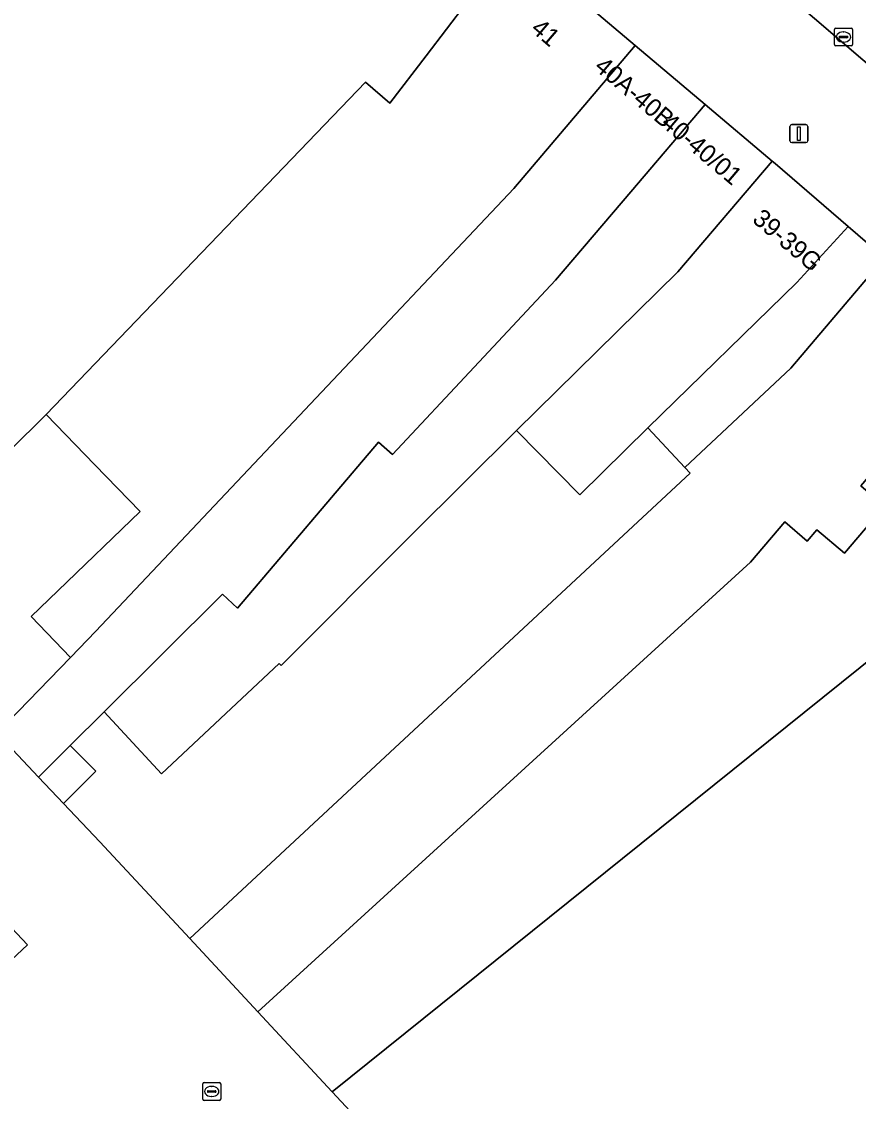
# Model space of a CAD drawing. Extents: x 160377 to 161131, y 383938 to 384853.
# Drawn here: x 160832.9 to 160879.5, y 384599.1 to 384659.2 of the extents above; entities that cross this region are included whole.
import ezdxf

# ---------------------------------------------------------------- set-up
doc = ezdxf.new("R2010")
doc.units = 0
for name, color, linetype in [('IMGEO_Erf', 7, 'Continuous'), ('IMGEO_Kolk', 7, 'Continuous'), ('IMGEO_Lichtmast', 7, 'Continuous'), ('IMGEO_Pand', 7, 'Continuous'), ('IMGEO_Pand_nummerreeks', 7, 'Continuous'), ('IMGEO_Pand_overbouw', 7, 'Continuous'), ('IMGEO_Rijbaan_lokaal_open', 7, 'Continuous')]:
    doc.layers.add(name, color=color, linetype=linetype)

msp = doc.modelspace()

# ---------------------------------------------------------------- linework, layer by layer
at = {"layer": 'IMGEO_Erf'}
for points in [[(160875.708, 384639.89), (160880.934, 384646.031), (160878.907, 384647.773), (160876.058, 384644.647), (160867.764, 384636.568), (160869.816, 384634.359)], [(160839.511, 384631.915), (160836.982, 384634.512), (160834.264, 384637.304), (160830.199, 384633.271), (160829.085, 384632.097), (160825.647, 384628.473), (160824.251, 384627.226), (160831.52, 384619.574), (160835.628, 384623.788), (160833.435, 384626.067), (160834.924, 384627.5)], [(160870.119, 384634.033), (160869.816, 384634.359), (160867.764, 384636.568), (160863.981, 384632.832), (160860.44, 384636.418), (160854.661, 384630.664), (160847.343, 384623.336), (160847.242, 384623.444), (160840.687, 384617.313), (160837.502, 384620.763), (160835.615, 384618.886), (160837.045, 384617.449), (160835.238, 384615.651), (160837.253, 384613.525), (160842.268, 384608.15)], [(160831.15, 384609.988), (160833.237, 384607.787), (160831.733, 384606.382), (160829.646, 384608.583)]]:
    msp.add_lwpolyline(points, close=True, dxfattribs=at)
msp.add_lwpolyline([(160854.211, 384595.291), (160850.198, 384599.61), (160846.06, 384604.066), (160842.268, 384608.15), (160837.253, 384613.525), (160835.238, 384615.651), (160833.843, 384617.123), (160831.52, 384619.574)], dxfattribs=at)
at = {"layer": 'IMGEO_Kolk'}
for p, q in [((160878.221, 384658.811), (160879.073, 384658.811)), ((160878.146, 384657.885), (160878.146, 384658.737)), ((160878.405, 384658.305), (160878.405, 384658.317)), ((160878.843, 384658.268), (160878.445, 384658.268)), ((160878.448, 384658.354), (160878.846, 384658.354)), ((160878.634, 384658.591), (160878.659, 384658.591)), ((160878.889, 384658.317), (160878.889, 384658.305)), ((160879.147, 384658.737), (160879.147, 384657.885)), ((160879.073, 384657.811), (160878.221, 384657.811)), ((160878.657, 384658.031), (160878.632, 384658.031)), ((160842.985, 384599.208), (160842.985, 384600.06)), ((160843.06, 384600.134), (160843.912, 384600.134)), ((160843.986, 384600.06), (160843.986, 384599.208)), ((160843.244, 384599.628), (160843.244, 384599.64)), ((160843.682, 384599.591), (160843.284, 384599.591)), ((160843.287, 384599.677), (160843.685, 384599.677)), ((160843.496, 384599.354), (160843.471, 384599.354)), ((160843.473, 384599.914), (160843.498, 384599.914)), ((160843.728, 384599.64), (160843.728, 384599.628)), ((160843.912, 384599.134), (160843.06, 384599.134))]:
    msp.add_line(p, q, dxfattribs=at)
for points in [[(160878.221, 384658.811), (160879.073, 384658.811)], [(160878.146, 384657.885), (160878.146, 384658.737)], [(160879.147, 384658.737), (160879.147, 384657.885)], [(160879.073, 384657.811), (160878.221, 384657.811)], [(160842.985, 384599.208), (160842.985, 384600.06)], [(160843.06, 384600.134), (160843.912, 384600.134)], [(160843.986, 384600.06), (160843.986, 384599.208)], [(160843.912, 384599.134), (160843.06, 384599.134)]]:
    msp.add_lwpolyline(points, dxfattribs=at)
for centre, radius, start, end in [((160878.223, 384658.735), 0.0765, 91.55205, 178.44795), ((160878.223, 384658.735), 0.0765, 91.55205, 178.44795), ((160879.071, 384658.735), 0.0765, 1.55205, 88.44795), ((160879.071, 384658.735), 0.0765, 1.55205, 88.44795), ((160878.445, 384658.314), 0.0403, 85.87752, 175.75265), ((160878.442, 384658.304), 0.0366, 178.93798, 274.71019), ((160878.846, 384658.311), 0.043, 264.86636, 352.45326), ((160878.85, 384658.316), 0.0386, 1.73085, 96.63898), ((160878.223, 384657.887), 0.0765, 181.55205, 268.44795), ((160878.223, 384657.887), 0.0765, 181.55205, 268.44795), ((160879.071, 384657.887), 0.0765, 271.55205, 358.44795), ((160879.071, 384657.887), 0.0765, 271.55205, 358.44795), ((160843.062, 384600.058), 0.0765, 91.55205, 178.44795), ((160843.062, 384600.058), 0.0765, 91.55205, 178.44795), ((160843.91, 384600.058), 0.0765, 1.55205, 88.44795), ((160843.91, 384600.058), 0.0765, 1.55205, 88.44795), ((160843.284, 384599.637), 0.0403, 85.87752, 175.75265), ((160843.281, 384599.627), 0.0366, 178.93798, 274.71019), ((160843.685, 384599.634), 0.043, 264.86636, 352.45326), ((160843.689, 384599.639), 0.0386, 1.73085, 96.63898), ((160843.062, 384599.21), 0.0765, 181.55205, 268.44795), ((160843.062, 384599.21), 0.0765, 181.55205, 268.44795), ((160843.91, 384599.21), 0.0765, 271.55205, 358.44795), ((160843.91, 384599.21), 0.0765, 271.55205, 358.44795)]:
    msp.add_arc(centre, radius, start, end, dxfattribs=at)
for centre, major_axis, ratio, start_param, end_param in [((160878.633, 384658.311), (-0.387, 0.002), 0.722429, 4.712389, 7.853982), ((160878.658, 384658.311), (-0.39, 0.002), 0.717154, 1.570796, 4.712389), ((160843.472, 384599.634), (-0.387, 0.002), 0.722429, 4.712389, 7.853982), ((160843.497, 384599.634), (-0.39, 0.002), 0.717154, 1.570796, 4.712389)]:
    msp.add_ellipse(centre, major_axis=major_axis, ratio=ratio, start_param=start_param, end_param=end_param, dxfattribs=at)
at = {"layer": 'IMGEO_Lichtmast'}
for p, q in [((160875.767, 384653.433), (160876.557, 384653.433)), ((160876.557, 384653.433), (160875.767, 384653.433)), ((160875.667, 384652.533), (160875.667, 384653.333)), ((160875.667, 384653.333), (160875.667, 384652.533)), ((160876.657, 384653.333), (160876.657, 384652.533)), ((160876.657, 384652.533), (160876.657, 384653.333)), ((160876.557, 384652.433), (160875.767, 384652.433)), ((160875.767, 384652.433), (160876.557, 384652.433))]:
    msp.add_line(p, q, dxfattribs=at)
msp.add_lwpolyline([(160876.087, 384653.308), (160876.237, 384653.308), (160876.237, 384652.558), (160876.087, 384652.558), (160876.087, 384653.308)], dxfattribs=at)
for centre, start, end in [((160875.767, 384653.333), 90, 180), ((160875.767, 384653.333), 90, 180), ((160876.557, 384653.333), 0, 90), ((160876.557, 384653.333), 360, 90), ((160875.767, 384652.533), 180, 270), ((160875.767, 384652.533), 180, 270), ((160876.557, 384652.533), 270, 0), ((160876.557, 384652.533), 270, 0)]:
    msp.add_arc(centre, 0.1, start, end, dxfattribs=at)
at = {"layer": 'IMGEO_Pand'}
for points in [[(160852.039, 384655.796), (160853.403, 384654.632), (160855.42, 384657.267), (160858.814, 384661.729), (160857.505, 384662.813), (160859.01, 384664.631), (160858.822, 384664.786), (160838.154, 384682.402), (160835.078, 384678.766), (160831.597, 384681.712), (160834.692, 384685.368), (160834.225, 384685.763), (160824.979, 384675.659), (160822.422, 384672.91), (160808.825, 384658.296), (160801.53, 384651.456), (160824.251, 384627.226), (160825.647, 384628.473), (160829.085, 384632.097), (160830.199, 384633.271), (160834.264, 384637.304)], [(160860.292, 384649.887), (160867.062, 384657.841), (160860.527, 384663.365), (160860.272, 384663.521), (160858.814, 384661.729), (160855.42, 384657.267), (160853.403, 384654.632), (160852.039, 384655.796), (160834.264, 384637.304), (160836.982, 384634.512), (160839.511, 384631.915), (160834.924, 384627.5), (160833.435, 384626.067), (160835.628, 384623.788), (160837.044, 384625.24)], [(160858.085, 384639.931), (160862.614, 384644.777), (160866.805, 384649.701), (160870.942, 384654.561), (160867.062, 384657.841), (160860.292, 384649.887), (160837.044, 384625.24), (160835.628, 384623.788), (160831.52, 384619.574), (160833.843, 384617.123), (160835.615, 384618.886), (160837.502, 384620.763), (160844.084, 384627.312), (160844.914, 384626.536), (160852.762, 384635.761), (160853.557, 384635.085)], [(160860.44, 384636.418), (160869.425, 384645.242), (160874.675, 384651.406), (160870.942, 384654.561), (160866.805, 384649.701), (160862.614, 384644.777), (160858.085, 384639.931), (160853.557, 384635.085), (160852.762, 384635.761), (160844.914, 384626.536), (160844.084, 384627.312), (160837.502, 384620.763), (160840.687, 384617.313), (160847.242, 384623.444), (160847.343, 384623.336), (160854.661, 384630.664)], [(160878.907, 384647.773), (160874.843, 384651.264), (160874.675, 384651.406), (160869.425, 384645.242), (160860.44, 384636.418), (160863.981, 384632.832), (160867.764, 384636.568), (160876.058, 384644.647)], [(160880.934, 384646.031), (160875.708, 384639.89), (160869.816, 384634.359), (160870.119, 384634.033), (160842.268, 384608.15), (160846.06, 384604.066), (160873.471, 384629.096), (160875.375, 384631.331), (160876.632, 384630.26), (160877.172, 384630.894), (160878.701, 384629.592), (160880.925, 384632.205), (160879.608, 384633.326), (160884.739, 384639.354), (160880.283, 384643.479), (160881.497, 384644.8), (160881.427, 384644.867), (160881.795, 384645.29)], [(160884.739, 384639.354), (160879.608, 384633.326), (160880.925, 384632.205), (160878.701, 384629.592), (160877.172, 384630.894), (160876.632, 384630.26), (160875.375, 384631.331), (160873.471, 384629.096), (160846.06, 384604.066), (160850.198, 384599.61), (160891.665, 384632.943)], [(160835.615, 384618.886), (160833.843, 384617.123), (160835.238, 384615.651), (160837.045, 384617.449)], [(160831.15, 384609.988), (160829.646, 384608.583), (160831.733, 384606.382), (160833.237, 384607.787)]]:
    msp.add_lwpolyline(points, close=True, dxfattribs=at)
msp.add_lwpolyline([(160887.314, 384594.507), (160898.448, 384606.368), (160910.51, 384618.765), (160909.807, 384619.406), (160909.727, 384619.32), (160909.385, 384619.64), (160908.576, 384619.467), (160908.416, 384619.332), (160907.53, 384620.125), (160908.156, 384620.792), (160908.214, 384620.855), (160898.47, 384629.867), (160898.084, 384629.478), (160895.469, 384631.861), (160894.263, 384630.538), (160891.665, 384632.943), (160850.198, 384599.61), (160854.211, 384595.291)], dxfattribs=at)
at = {"layer": 'IMGEO_Pand_overbouw'}
msp.add_lwpolyline([(160867.764, 384636.568), (160869.816, 384634.359), (160875.708, 384639.89), (160880.934, 384646.031), (160878.907, 384647.773), (160876.058, 384644.647)], close=True, dxfattribs=at)
at = {"layer": 'IMGEO_Rijbaan_lokaal_open'}
for points in [[(160881.003, 384655.951), (160875.756, 384660.457), (160867.235, 384667.772), (160862.074, 384672.201), (160853.526, 384679.553), (160848.313, 384684.044), (160839.867, 384691.302), (160834.611, 384695.805), (160826.013, 384703.108), (160820.786, 384707.548), (160812.16, 384714.918)], [(160860.527, 384663.365), (160867.062, 384657.841), (160870.942, 384654.561), (160874.675, 384651.406), (160874.843, 384651.264), (160878.907, 384647.773), (160880.934, 384646.031)]]:
    msp.add_lwpolyline(points, dxfattribs=at)
msp.add_lwpolyline([(160910.385, 384667.45), (160909.495, 384669.782), (160913.275, 384671.263), (160914.149, 384668.925), (160919.235, 384670.908), (160917.046, 384676.598), (160911.95, 384674.605), (160912.036, 384674.375), (160908.248, 384672.915), (160908.171, 384673.128), (160901.337, 384670.455), (160881.175, 384662.571), (160878.874, 384661.644), (160875.756, 384660.457), (160881.003, 384655.951), (160888.176, 384658.812), (160903.525, 384664.786)], close=True, dxfattribs=at)

# ---------------------------------------------------------------- texts
at = {"layer": 'IMGEO_Pand_nummerreeks'}
for s, rotation, p in [('41', 319.59502, (160861.188, 384658.669)), ('40A-40B', 319.78982, (160864.718, 384656.549)), ('40-40/01', 319.79555, (160868.431, 384653.411)), ('39-39G', 319.69815, (160873.513, 384648.07))]:
    msp.add_text(s, height=1, rotation=rotation, dxfattribs=at).set_placement(p)

doc.saveas('drawing.dxf')
